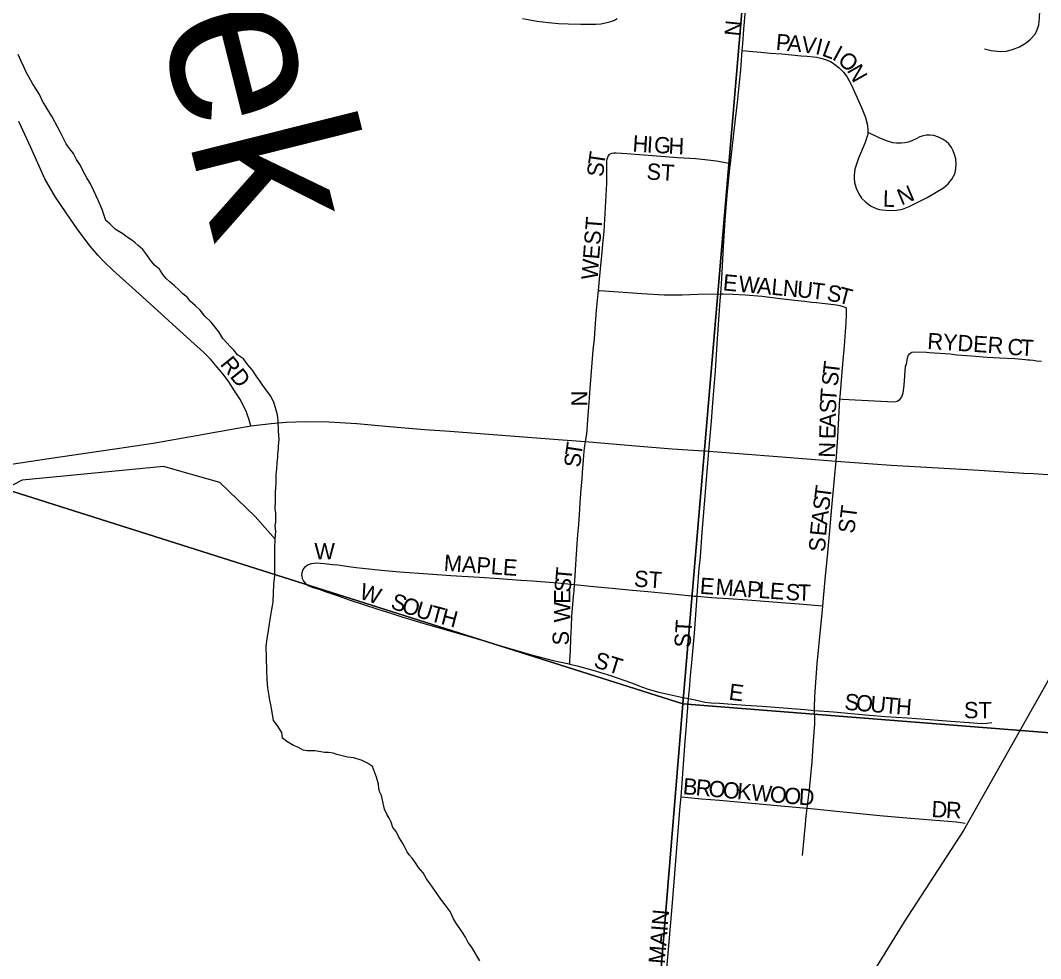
# Model space of a CAD drawing. Extents: x 1410790 to 1770854, y 448063 to 770588.
# Drawn here: x 1524035 to 1527172, y 598152 to 601036 of the extents above; entities that cross this region are included whole.
import ezdxf

# ---------------------------------------------------------------- set-up
doc = ezdxf.new("R2010")
doc.units = 0
for name, color, linetype in [('GM_X_City_Street', 7, 'Continuous'), ('GM_X_City_Street_Text', 7, 'Continuous'), ('GM_X_Corporation', 7, 'Continuous'), ('GM_X_Minor_River', 7, 'Continuous'), ('GM_X_Minor_River_Text', 7, 'Continuous'), ('GM_X_Section', 7, 'Continuous'), ('GM_X_State_Route', 7, 'Continuous')]:
    doc.layers.add(name, color=color, linetype=linetype)

msp = doc.modelspace()

# ---------------------------------------------------------------- linework, layer by layer
at = {"layer": 'GM_X_City_Street'}
for points in [[(1526254.9, 600943.5), (1526256.5, 600964.7), (1526259.9, 601008.9), (1526263.4, 601055.7), (1526266.8, 601099), (1526270.8, 601142.4), (1526278.5, 601242.9), (1526279.3, 601253.1)], [(1527000.3, 600948.9), (1527020.9, 600943.9), (1527049.2, 600941), (1527066.3, 600941.7), (1527086.2, 600946.4), (1527107.7, 600955.6), (1527128.3, 600967), (1527141.5, 600978.2), (1527155.9, 600993.7), (1527162.3, 601007.2), (1527167.2, 601022.5), (1527169.4, 601043.5), (1527170.4, 601066.3), (1527169.4, 601107.4), (1527168, 601138.7), (1527165.9, 601184.2), (1527165.5, 601192)], [(1525579.6, 601042.7), (1525624.5, 601034.4), (1525659.1, 601030.3), (1525689.7, 601027), (1525719.1, 601025.3), (1525758.1, 601024.9), (1525787.8, 601024.5), (1525804.2, 601024.9), (1525820.2, 601026.1), (1525834.8, 601029.1), (1525850.4, 601032.9), (1525860, 601036.2), (1525870.1, 601042.5)], [(1526218.3, 600596.5), (1526223.5, 600642.5), (1526234.6, 600732.5), (1526239.8, 600784.2), (1526247.8, 600855.6), (1526250.4, 600884.2), (1526254.9, 600943.5)], [(1526254.9, 600943.5), (1526287.6, 600940.6), (1526312.4, 600938.4), (1526341.1, 600936), (1526376.8, 600933.1), (1526435.6, 600927.6), (1526454.9, 600926), (1526474.3, 600924.4), (1526484.1, 600923.1), (1526500.4, 600919.5), (1526516.4, 600914.6), (1526528.8, 600908.9), (1526540.1, 600901.2), (1526552.9, 600890.6), (1526566.2, 600877.2), (1526576.9, 600863.9), (1526591.2, 600837.3), (1526621.7, 600768.3), (1526634.1, 600737.5), (1526639.8, 600714.5), (1526641.4, 600697.4), (1526641.5, 600689), (1526640.8, 600684.6), (1526639.5, 600680.1), (1526633.4, 600660.6), (1526612.9, 600612.4), (1526601.6, 600578.9), (1526598.7, 600560.5), (1526598.8, 600551), (1526600.5, 600538.2), (1526605.5, 600520.6), (1526613.1, 600503.4), (1526621.6, 600490.3), (1526634.5, 600477.1), (1526649.8, 600466.1), (1526666.7, 600458.2), (1526676.6, 600454.8), (1526684.9, 600453.5), (1526707, 600451.7), (1526729.2, 600452.6), (1526747.5, 600456.5), (1526768.2, 600464.7), (1526823.6, 600492), (1526873.8, 600521.9), (1526888.2, 600534), (1526899.9, 600548.4), (1526908.4, 600564.8), (1526912.2, 600579.8), (1526913.2, 600595.2), (1526911.3, 600610.5), (1526907.7, 600624.4), (1526903.2, 600635.5), (1526898.5, 600645.5), (1526890, 600656.7), (1526882, 600664.3), (1526872.6, 600670.3), (1526858.8, 600677), (1526844.1, 600682.2), (1526832, 600683.4), (1526820.8, 600683.4), (1526811.1, 600681.3), (1526801.2, 600677.9), (1526789.6, 600672.3), (1526776.7, 600666.4), (1526764.9, 600661.9), (1526755.1, 600659.8), (1526743.3, 600658.8), (1526729.4, 600658.8), (1526718.3, 600660.1), (1526698.5, 600665.7), (1526676.1, 600675.4), (1526644, 600691)], [(1524743.6, 599789.7), (1524737.3, 599811.2), (1524733.8, 599823.2), (1524728.8, 599834.8), (1524721.3, 599850.4), (1524711.7, 599869.5), (1524693.6, 599897.6), (1524675.6, 599925.2), (1524658.5, 599948.9), (1524640.4, 599970.5), (1524619.3, 599994.6), (1524596.7, 600017.2), (1524570.5, 600041.3), (1524410.3, 600186.5), (1524318.8, 600268.9), (1524293.2, 600293.5), (1524274.1, 600313.6), (1524262, 600328.2), (1524250, 600342.3), (1524211.6, 600392.2), (1524175.6, 600444.8), (1524142.5, 600492.5), (1524110.3, 600548.8), (1524067.1, 600645.2), (1524029.9, 600725.1)], [(1525846.3, 600623.6), (1525848.6, 600625.8), (1525853.6, 600628.2), (1525860.2, 600628.9), (1525867.3, 600629.1), (1525899.9, 600626.8), (1525925.7, 600625), (1526004.4, 600619.4), (1526056.4, 600615.3), (1526111.8, 600611.3), (1526149, 600607.9), (1526175.9, 600604.4), (1526203.6, 600599.2), (1526218.3, 600596.5)], [(1525812.8, 600206.4), (1525819.8, 600283.9), (1525823.7, 600322.6), (1525826.2, 600348.4), (1525829.8, 600387.4), (1525838.1, 600535.1), (1525838.7, 600558.9), (1525838.7, 600582.4), (1525838.6, 600602.8), (1525839.7, 600610.9), (1525841.2, 600616.1), (1525842.9, 600619.3), (1525846.3, 600623.6)], [(1526189.1, 600196), (1526192.4, 600242.5), (1526197.1, 600340.5), (1526202.8, 600423.4), (1526208.8, 600498.7), (1526216.6, 600581.9), (1526218.3, 600596.5)], [(1525773.3, 599741.4), (1525776.8, 599765.6), (1525778.2, 599776.1), (1525779.3, 599794.6), (1525784.1, 599861.8), (1525786.9, 599904.2), (1525796.9, 600022.8), (1525800.3, 600056.6), (1525802.7, 600090.4), (1525807.1, 600145.1), (1525811.9, 600196.7), (1525812.8, 600206.4)], [(1525812.8, 600206.4), (1525816.7, 600206.1), (1525946, 600196.9), (1526014.6, 600193.1), (1526070.2, 600192.9), (1526119.4, 600195.2), (1526189.1, 600196)], [(1526152.3, 599711.6), (1526160.4, 599804.7), (1526163.2, 599845.8), (1526165.2, 599872.9), (1526172.2, 599958.5), (1526178.8, 600058.6), (1526179.5, 600071.4), (1526184.6, 600145.2), (1526187.5, 600174.2), (1526189.1, 600196)], [(1526189.1, 600196), (1526196.5, 600195.7), (1526226.4, 600194.3), (1526264, 600192.2), (1526315.7, 600188.4), (1526371.1, 600181.8), (1526417.1, 600176.1), (1526446.5, 600172.8), (1526467.4, 600170.6), (1526483.2, 600168.6), (1526500.6, 600167.2), (1526519.2, 600164.9), (1526544.4, 600161.6), (1526555.1, 600159.8), (1526565, 600156.9), (1526575.2, 600152.3)], [(1526555.1, 599872.9), (1526555.6, 599879), (1526564.5, 599980.6), (1526569.1, 600035.9), (1526574.2, 600108), (1526575.2, 600129.9), (1526575.5, 600139.3), (1526575.2, 600152.3)], [(1526555.1, 599872.9), (1526563.3, 599872.4), (1526680.9, 599865.4), (1526722.1, 599863.7), (1526731.6, 599866), (1526739.6, 599871.3), (1526745.4, 599879), (1526750, 599891.1), (1526753.3, 599914.1), (1526757.1, 599973), (1526760.4, 599978.9), (1526763.1, 599998.6), (1526766.7, 600007.6), (1526770.7, 600012.6), (1526776.1, 600015.9), (1526785.8, 600017.8), (1526821.9, 600016.1), (1526829.4, 600015), (1526894.7, 600010.8), (1526914.7, 600008.3), (1526960.2, 600005.6), (1527007.7, 600001.2), (1527047.4, 599999), (1527093.6, 599996.7), (1527124.6, 599994), (1527133.2, 599993.2), (1527139, 599992.7), (1527149.6, 599991.3), (1527161.3, 599990), (1527175, 599988.3)], [(1526543.4, 599681.4), (1526548.6, 599755.2), (1526555.1, 599872.9)], [(1525739, 599301.9), (1525740.4, 599314.3), (1525745.6, 599395.5), (1525747.5, 599427.4), (1525749.5, 599456.2), (1525751.9, 599486.9), (1525754.1, 599517.2), (1525756.9, 599553.2), (1525757.8, 599567.9), (1525759.9, 599594.7), (1525762.5, 599627.4), (1525763.9, 599647.6), (1525765.5, 599670.6), (1525767.5, 599699.2), (1525768.7, 599710.9), (1525770.1, 599721), (1525773.3, 599741.4)], [(1526116, 599265.9), (1526117.3, 599283.2), (1526122.1, 599351.8), (1526126.2, 599387.4), (1526131.4, 599462.3), (1526152.3, 599711.6)], [(1526502.4, 599236.6), (1526504.6, 599260.1), (1526511.1, 599329), (1526516.7, 599388.4), (1526524.2, 599468.6), (1526530.8, 599538.7), (1526538.7, 599628.3), (1526543.4, 599681.4)], [(1524900, 599329.7), (1524901.1, 599339.4), (1524904.5, 599348.6), (1524910.3, 599356.4), (1524918.1, 599362.2), (1524930.3, 599366.7), (1524946.6, 599368.4), (1524969.5, 599366.8), (1524995.5, 599363.9), (1525011.4, 599362.2), (1525031.5, 599359.2), (1525052, 599356.3), (1525067.4, 599354.3), (1525087, 599352), (1525144.4, 599346), (1525201.8, 599340.8), (1525288.9, 599334.7), (1525358.5, 599329.7), (1525446.7, 599324.4), (1525507.7, 599320.1), (1525573.5, 599315.8), (1525610.2, 599313), (1525687.3, 599307.4), (1525739, 599301.9)], [(1524900, 599329.7), (1524901.4, 599321), (1524905.2, 599312.1), (1524911.5, 599304.8), (1524919.5, 599299.4), (1524926.9, 599296.3), (1524934.8, 599293.3), (1524953.7, 599287.3), (1524969, 599282), (1525012.3, 599267.3), (1525046.4, 599254.9), (1525134, 599226), (1525177.4, 599212.6), (1525207.9, 599203), (1525235.4, 599194.5), (1525272.3, 599183.5), (1525337.1, 599164.6), (1525433.9, 599137.2), (1525515.2, 599112.6), (1525606.5, 599086.3), (1525673.1, 599068.9), (1525717.7, 599058.8), (1525724.7, 599057.3)], [(1525724.7, 599057.3), (1525725.1, 599067.5), (1525726.5, 599098.9), (1525728.1, 599136.5), (1525729.4, 599173.3), (1525730.8, 599204.8), (1525733.4, 599241.1), (1525735.5, 599266.7), (1525737.6, 599283.1), (1525739, 599301.9)], [(1525739, 599301.9), (1525787.6, 599297.3), (1525854.4, 599291.2), (1525906.2, 599286.2), (1525964.4, 599280.5), (1526050.2, 599272), (1526107.2, 599266.7), (1526116, 599265.9)], [(1526089.3, 598951.4), (1526092.2, 598979.4), (1526096.1, 599022.3), (1526099.2, 599051.3), (1526107.8, 599152.4), (1526116, 599265.9)], [(1526116, 599265.9), (1526160.1, 599262.4), (1526212.3, 599258.7), (1526270.9, 599254.9), (1526323.1, 599250.9), (1526387.9, 599245.6), (1526430, 599242.4), (1526489.6, 599237.6), (1526502.4, 599236.6)], [(1526477.2, 598915.2), (1526476.8, 598923.2), (1526478.2, 598959), (1526485.1, 599058.4), (1526496.5, 599173.3), (1526501.3, 599223.6), (1526502.4, 599236.6)], [(1525724.7, 599057.3), (1525747.6, 599052.2), (1525795.5, 599038.4), (1525849.4, 599022), (1525914.6, 598999.3), (1525948.5, 598986.5), (1525965.6, 598980.3), (1525998.6, 598970.9), (1526030.9, 598963.5), (1526077.4, 598953.9), (1526089.3, 598951.4)], [(1526066.6, 598648.9), (1526079.7, 598820), (1526082.2, 598856), (1526089.3, 598951.4)], [(1526089.3, 598951.4), (1526110.3, 598947.1), (1526139.8, 598940.8), (1526159.7, 598938.8), (1526184.6, 598936.9), (1526223.7, 598934.3), (1526264.8, 598931.3), (1526315.7, 598927.6), (1526355.1, 598925), (1526447, 598917.6), (1526477.2, 598915.2)], [(1526454.8, 598614.6), (1526461.3, 598671.8), (1526469.6, 598756.7), (1526473.5, 598806.8), (1526478.2, 598873.3), (1526478.2, 598896), (1526477.2, 598915.2)], [(1526477.2, 598915.2), (1526536, 598910.7), (1526569.8, 598908), (1526601, 598904.5), (1526645.5, 598900), (1526695.4, 598896), (1526763.5, 598892), (1526818.5, 598888), (1526896.3, 598882.4), (1526952.4, 598877.5), (1526991.2, 598875), (1527007, 598875.6), (1527022.2, 598878.2)], [(1525999.4, 597825.8), (1526012.8, 597989), (1526020.3, 598085), (1526040.1, 598323.6), (1526064.5, 598621), (1526066.6, 598648.9)], [(1526066.6, 598648.9), (1526078.7, 598648.3), (1526130.1, 598643.5), (1526184.8, 598638.8), (1526374, 598622), (1526454.8, 598614.6)], [(1526440.6, 598469.3), (1526445.2, 598522.1), (1526447, 598544.5), (1526449, 598563.7), (1526450.9, 598579.5), (1526452.9, 598598.1), (1526454.8, 598614.6)], [(1526454.8, 598614.6), (1526475.8, 598612.6), (1526555.4, 598604), (1526678.4, 598592.3), (1526736.8, 598586.6), (1526786.1, 598582.2), (1526837.3, 598578.4), (1526913.4, 598572), (1526940.4, 598568.4)]]:
    msp.add_lwpolyline(points, dxfattribs=at)
at = {"layer": 'GM_X_Corporation'}
msp.add_lwpolyline([(1527507.2, 599559.7), (1526934.9, 598546.2), (1526753.1, 598265.5), (1526412.1, 597713.3)], dxfattribs=at)
at = {"layer": 'GM_X_Minor_River'}
for points in [[(1524229.4, 600570.3), (1524219.5, 600590.5), (1524207.7, 600608.7), (1524197.8, 600626.8), (1524186, 600643), (1524176.1, 600657.1), (1524166.2, 600675.3), (1524158.4, 600691.4), (1524150.5, 600707.5), (1524132.8, 600739.8), (1524122.9, 600755.9), (1524113, 600772.1), (1524103.1, 600788.2), (1524093.3, 600808.4), (1524081.5, 600828.5), (1524071.6, 600844.7), (1524061.7, 600860.8), (1524053.9, 600875), (1524046, 600893.1), (1524036.2, 600913.2), (1524028.3, 600931.4)], [(1524940.5, 598790.3), (1524926.5, 598790.5), (1524916.5, 598790.6), (1524904.5, 598792.7), (1524890.6, 598800.9), (1524874.6, 598807), (1524854.7, 598819.3), (1524840.7, 598829.4), (1524838.9, 598847.5), (1524825.1, 598869.7), (1524813.2, 598883.9), (1524809.4, 598910), (1524805.6, 598932.1), (1524801.7, 598946.2), (1524799.8, 598960.2), (1524796.1, 598984.3), (1524794.3, 599010.4), (1524792.5, 599038.5), (1524791.2, 599112.7), (1524793.4, 599134.7), (1524797.6, 599160.8), (1524801.9, 599188.8), (1524806.1, 599212.8), (1524808.2, 599224.8), (1524810.3, 599236.8), (1524812.4, 599248.8), (1524814.9, 599303), (1524817.1, 599329), (1524817.3, 599349.1), (1524817.5, 599369.1), (1524817.7, 599387.2), (1524817.9, 599415.2), (1524818.1, 599441.3), (1524820.4, 599465.3), (1524818.5, 599483.4), (1524820.6, 599493.4), (1524820.7, 599505.4), (1524820.9, 599521.5), (1524819, 599535.5), (1524819.2, 599559.6), (1524819.4, 599585.7), (1524821.7, 599613.7), (1524821.9, 599641.8), (1524824.1, 599657.8), (1524824.3, 599675.9), (1524826.4, 599693.9), (1524826.5, 599703.9), (1524828.6, 599717.9), (1524828.7, 599728), (1524830.9, 599748), (1524829.1, 599774.1), (1524827.4, 599806.2), (1524825.6, 599824.2), (1524813.9, 599862.5), (1524804.1, 599882.6), (1524778.3, 599917), (1524770.4, 599929.1), (1524760.5, 599943.2), (1524748.7, 599961.4), (1524734.8, 599977.6), (1524721, 599995.8), (1524703, 600008), (1524691.1, 600022.2), (1524681.2, 600032.3), (1524669.3, 600046.4), (1524657.4, 600058.6), (1524651.5, 600068.7), (1524645.6, 600078.8), (1524633.7, 600092.9), (1524621.8, 600109.1), (1524602, 600127.3), (1524588.1, 600145.5), (1524572.2, 600159.7), (1524558.3, 600171.9), (1524548.4, 600184), (1524534.5, 600196.2), (1524522.6, 600208.4), (1524508.7, 600220.5), (1524494.7, 600232.7), (1524482.8, 600242.9), (1524472.9, 600255), (1524463, 600271.2), (1524447.1, 600283.4), (1524435.3, 600299.5), (1524423.4, 600315.7), (1524411.5, 600331.8), (1524397.6, 600344), (1524387.7, 600352.2), (1524377.7, 600360.3), (1524363.8, 600370.4), (1524349.9, 600380.6), (1524339.9, 600386.7), (1524326, 600394.9), (1524310.1, 600411.1), (1524298.2, 600421.2), (1524286.4, 600455.5), (1524272.7, 600485.7), (1524260.9, 600511.9), (1524251.1, 600534), (1524239.2, 600552.2), (1524229.4, 600570.3)], [(1524818.1, 599441.3), (1524756.9, 599510.7), (1524648.7, 599615.3), (1524475.4, 599665.2), (1524040, 599622.6), (1523862, 599530.2), (1523745.3, 599502.7), (1523469.5, 599534.8), (1523130, 599482), (1523024.7, 599424.2), (1522808.2, 598891.5), (1522613.7, 598667.1), (1522493.5, 598561.5), (1522380.8, 598535.8), (1522214.2, 598411.1), (1521990.1, 598315.8), (1521872.5, 598244.1), (1521756.5, 598146.4)], [(1525447.5, 598145.4), (1525421.8, 598187.8), (1525412, 598201.9), (1525404.1, 598218), (1525394.2, 598232.2), (1525386.3, 598244.3), (1525376.4, 598258.4), (1525366.5, 598274.5), (1525356.7, 598296.7), (1525340.9, 598316.9), (1525331, 598331.1), (1525321.1, 598345.2), (1525309.2, 598361.4), (1525295.4, 598381.6), (1525283.5, 598397.7), (1525273.7, 598415.9), (1525259.8, 598432.1), (1525249.9, 598446.2), (1525240, 598460.3), (1525230.1, 598470.5), (1525224.2, 598480.6), (1525216.3, 598496.7), (1525208.4, 598510.8), (1525198.5, 598524.9), (1525190.7, 598543.1), (1525180.8, 598555.2), (1525174.9, 598571.3), (1525169, 598583.4), (1525163.1, 598593.5), (1525155.2, 598611.6), (1525145.6, 598653.8), (1525139.7, 598665.9), (1525137.8, 598676), (1525135.9, 598688), (1525130.1, 598710.1), (1525118.3, 598742.4), (1525102.4, 598752.5), (1525086.5, 598760.7), (1525060.5, 598769), (1525040.5, 598771.2), (1525024.5, 598775.4), (1525008.5, 598779.6), (1524996.6, 598783.7), (1524982.6, 598785.9), (1524970.5, 598786), (1524958.5, 598788.1), (1524940.5, 598790.3)]]:
    msp.add_lwpolyline(points, dxfattribs=at)
at = {"layer": 'GM_X_Section'}
for points in [[(1521242.6, 605915.5), (1526539, 604404.1), (1526072.4, 598935.7), (1520763, 600617.2)], [(1526539, 604404.1), (1531843.9, 603964.4), (1531817.6, 603600.9), (1531425.6, 598513.1), (1526072.4, 598935.7)], [(1526072.4, 598935.7), (1525633.9, 593593.6), (1520311.6, 595215.7), (1520763, 600617.2)], [(1531425.6, 598513.1), (1531493.5, 598506), (1531320.1, 597039.4), (1531072, 595638.1), (1531091.6, 595622.1), (1531115.8, 595519.7), (1531165, 595358.9), (1531180.1, 595302.7), (1531189.3, 595260.5), (1531194.1, 595212.5), (1531196.1, 595192.4), (1531032, 593109.8), (1525633.9, 593593.6), (1526072.4, 598935.7)]]:
    msp.add_lwpolyline(points, close=True, dxfattribs=at)
at = {"layer": 'GM_X_State_Route'}
for points in [[(1524639.5, 599771.9), (1524650.9, 599773.9), (1524702.3, 599782.9), (1524738.5, 599789.2), (1524743.6, 599789.7), (1524806.3, 599796.9), (1524852.3, 599800.8), (1524911.5, 599803.3), (1524983.9, 599802.1), (1525069.2, 599797.2), (1525170.3, 599787.9), (1525277.9, 599779), (1525356, 599773.8), (1525702.4, 599746.8), (1525773.3, 599741.4), (1525783.8, 599740.5)], [(1524332.2, 599720.5), (1524443.6, 599737.1), (1524535.5, 599753.3)], [(1524535.5, 599753.3), (1524576.4, 599760.5), (1524639.5, 599771.9)], [(1523768.1, 599636.2), (1523776.9, 599637.4), (1524115.5, 599688.2), (1524332.2, 599720.5)], [(1525783.8, 599740.5), (1525928, 599728.1), (1526039, 599719.3), (1526152.3, 599711.6), (1526363.7, 599695.3)], [(1526363.7, 599695.3), (1526543.4, 599681.4), (1526712.6, 599669.1), (1526983.3, 599653.3), (1527121, 599644.9), (1527150.3, 599643), (1527209.2, 599639.1), (1527274.3, 599633.1), (1527320.5, 599627.2), (1527362.4, 599618.4), (1527391.2, 599610.8), (1527425.6, 599599), (1527459.3, 599585.3), (1527470.8, 599580.3), (1527480.6, 599575.3), (1527490.2, 599569.8), (1527507.2, 599559.7)]]:
    msp.add_lwpolyline(points, dxfattribs=at)

# ---------------------------------------------------------------- texts
at = {"layer": 'GM_X_City_Street_Text'}
for s, rotation, p in [('N', 84.2916, (1526249.7, 600985.8)), ('P', 354.9119, (1526356.7, 600945.8)), ('A', 354.9248, (1526391.7, 600942.7)), ('V', 352.6134, (1526435, 600938.8)), ('I', 346.9497, (1526477.4, 600933.4)), ('L', 339.8021, (1526497.2, 600928.9)), ('I', 331.7629, (1526528.6, 600917.5)), ('O', 318.0071, (1526545.4, 600908.9)), ('N', 299.5185, (1526575.4, 600882.8)), ('H', 356.5007, (1525916.5, 600633.4)), ('I', 356.5014, (1525960.4, 600630.7)), ('G', 356.5007, (1525982.4, 600629.4)), ('H', 357.4765, (1526027.2, 600626.6)), ('T', 81.526, (1525830.2, 600588.4)), ('S', 85.048, (1525827.3, 600554.1)), ('ST', 356.4254, (1525959.5, 600547.6)), ('L', 358.1964, (1526686.8, 600463.8)), ('N', 22.8922, (1526744.5, 600466.9)), ('WEST', 85.4865, (1525809.7, 600237.6)), ('E', 354.7747, (1526193.9, 600206.6)), ('W', 354.7812, (1526242.1, 600202.2)), ('A', 354.784, (1526299.1, 600197)), ('L', 354.7821, (1526342.9, 600193)), ('N', 354.769, (1526378, 600189.8)), ('U', 354.784, (1526421.8, 600185.8)), ('T', 353.0715, (1526465.2, 600181.9)), ('S', 349.9493, (1526512.5, 600175.7)), ('T', 345.6159, (1526546.2, 600169.8)), ('RYDER', 356.4257, (1526822.9, 600026.2)), ('C', 356.5009, (1527069.3, 600008.6)), ('T', 357.0375, (1527109.3, 600006.1)), ('RD', 308.6518, (1524647.2, 599978.7)), ('T', 83.1664, (1526552.1, 599944.9)), ('S', 83.2646, (1526548, 599910)), ('T', 86.0214, (1526544.1, 599862.4)), ('N', 90, (1525778.9, 599849.6)), ('S', 88.6205, (1526543.3, 599827.8)), ('A', 88.634, (1526542.3, 599783.8)), ('E', 88.6381, (1526541.4, 599748.6)), ('T', 81.5395, (1525759.8, 599695.1)), ('N', 88.634, (1526540.1, 599691.4)), ('S', 85.0616, (1525756.9, 599660.9)), ('T', 82.6446, (1526525.9, 599562.5)), ('S', 82.6581, (1526521.4, 599527.6)), ('A', 82.7693, (1526515.9, 599484)), ('ST', 82.8716, (1526599.1, 599457.3)), ('E', 84.458, (1526512.5, 599449.3)), ('S', 86.1032, (1526509.3, 599401.4)), ('W', 0, (1524939.1, 599379.4)), ('MAPLE', 355.984, (1525335.9, 599344.2)), ('T', 84.9046, (1525729.9, 599311.9)), ('ST', 356.4254, (1525920.9, 599295.8)), ('W', 341.5596, (1525074.1, 599260.1)), ('S', 84.3628, (1525726.4, 599276.3)), ('E', 355.9261, (1526123.3, 599273.8)), ('M', 355.9305, (1526171.6, 599270.4)), ('A', 355.9315, (1526224.3, 599266.6)), ('P', 355.9261, (1526268.2, 599263.5)), ('L', 355.9366, (1526303.3, 599261)), ('E', 355.9261, (1526338.4, 599258.5)), ('E', 89.769, (1525726.3, 599242.4)), ('S', 356.2587, (1526387, 599255)), ('T', 358.8648, (1526424.6, 599252.7)), ('S', 341.5996, (1525170.9, 599229.4)), ('O', 341.6071, (1525204.3, 599218.2)), ('U', 342.8829, (1525247.2, 599204)), ('W', 89.7646, (1525726.1, 599185.2)), ('T', 345.147, (1525291.3, 599190.5)), ('H', 345.3897, (1525325.6, 599181.4)), ('ST', 86.4262, (1526095.7, 599106.6)), ('S', 90, (1525721.7, 599114.8)), ('ST', 342.6336, (1525795.4, 599049.1)), ('E', 352.8783, (1526211.8, 598948.2)), ('S', 354.9664, (1526567.9, 598917.4)), ('O', 354.9816, (1526603, 598914.3)), ('U', 354.9922, (1526646.8, 598910.5)), ('T', 354.9664, (1526690.7, 598906.6)), ('H', 355.6632, (1526726.4, 598903.5)), ('ST', 0, (1526936.7, 598891)), ('B', 354.7957, (1526070.8, 598657.8)), ('R', 354.8102, (1526110.2, 598654.2)), ('O', 354.7907, (1526149.6, 598650.6)), ('O', 354.8064, (1526193.5, 598646.6)), ('K', 354.8125, (1526237.3, 598642.6)), ('W', 354.798, (1526281.1, 598638.7)), ('O', 354.8005, (1526338.1, 598633.5)), ('O', 354.7907, (1526381.9, 598629.5)), ('D', 356.6657, (1526427.5, 598625.4)), ('D', 356.8729, (1526836, 598587.4)), ('R', 357.3065, (1526880.3, 598585)), ('MAIN', 85.3644, (1526016.5, 598134.4))]:
    msp.add_text(s, height=50, rotation=rotation, dxfattribs=at).set_placement(p)
at = {"layer": 'GM_X_Minor_River_Text'}
msp.add_text('Creek', height=499.89, rotation=284.06, dxfattribs=at).set_placement((1524198.4, 602078.8))

doc.saveas('drawing.dxf')
